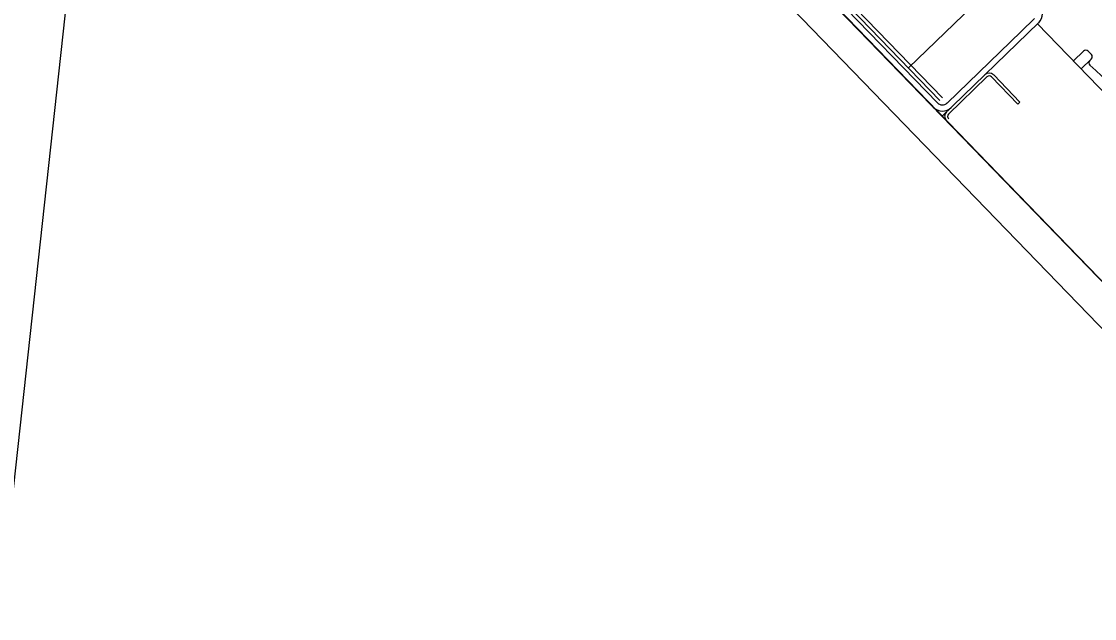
# Model space of a CAD drawing. Extents: x 468143 to 491361, y 1438528 to 1468730.
# Drawn here: x 490340.828 to 490342.432, y 1467629.506 to 1467630.398 of the extents above; entities that cross this region are included whole.
import ezdxf

# ---------------------------------------------------------------- set-up
doc = ezdxf.new("R2010")
doc.units = 0
doc.layers.add('Xreference_dp', color=7, linetype='Continuous')

msp = doc.modelspace()

# ---------------------------------------------------------------- linework, layer by layer
at = {"layer": 'Xreference_dp'}
for p, q in [((490340.9762, 1467631.5258), (490344.7995, 1467627.5754)), ((490340.9762, 1467631.5258), (490344.7995, 1467627.5754)), ((490340.0921, 1467623.0751), (490341.0051, 1467631.4252)), ((490340.0921, 1467623.0751), (490341.0051, 1467631.4252)), ((490341.0051, 1467631.4252), (490344.7364, 1467627.5699)), ((490341.0051, 1467631.4252), (490344.7364, 1467627.5699)), ((490342.9162, 1467629.5206), (490341.1759, 1467631.3188)), ((490342.9162, 1467629.5206), (490341.1759, 1467631.3188)), ((490342.1974, 1467630.2763), (490341.7781, 1467630.7095)), ((490342.1974, 1467630.2763), (490341.7781, 1467630.7095)), ((490341.782, 1467630.7132), (490342.2012, 1467630.28)), ((490341.782, 1467630.7132), (490342.2012, 1467630.28)), ((490342.2051, 1467630.2836), (490341.7858, 1467630.7169)), ((490342.2051, 1467630.2836), (490341.7858, 1467630.7169)), ((490342.1543, 1467630.3285), (490342.277, 1467630.4473)), ((490342.1543, 1467630.3285), (490342.277, 1467630.4473)), ((490342.2043, 1467630.2562), (490342.3487, 1467630.3959)), ((490342.2043, 1467630.2562), (490342.3487, 1467630.3959)), ((490342.3424, 1467630.4024), (490342.3224, 1467630.383)), ((490342.3424, 1467630.4024), (490342.3224, 1467630.383)), ((490342.5751, 1467630.1585), (490342.347, 1467630.3942)), ((490342.5751, 1467630.1585), (490342.347, 1467630.3942)), ((490342.2119, 1467630.276), (490342.3224, 1467630.383)), ((490342.2119, 1467630.276), (490342.3224, 1467630.383)), ((490342.4158, 1467630.3536), (490342.4006, 1467630.3388)), ((490342.4158, 1467630.3536), (490342.4006, 1467630.3388)), ((490342.4274, 1467630.3416), (490342.4121, 1467630.3269)), ((490342.4274, 1467630.3416), (490342.4121, 1467630.3269)), ((490342.4275, 1467630.3486), (490342.4228, 1467630.3535)), ((490342.4275, 1467630.3486), (490342.4228, 1467630.3535)), ((490342.214, 1467630.2595), (490342.2714, 1467630.3151)), ((490342.214, 1467630.2595), (490342.2714, 1467630.3151)), ((490342.2784, 1467630.315), (490342.3176, 1467630.2745)), ((490342.2784, 1467630.315), (490342.3176, 1467630.2745)), ((490342.2815, 1467630.318), (490342.3207, 1467630.2775)), ((490342.2815, 1467630.318), (490342.3207, 1467630.2775)), ((490342.3207, 1467630.2775), (490342.3176, 1467630.2745)), ((490342.3207, 1467630.2775), (490342.3176, 1467630.2745))]:
    msp.add_line(p, q, dxfattribs=at)
for centre, radius, start, end in [((490342.3356, 1467630.4095), 0.0189, 314.063, 44.063), ((490342.3356, 1467630.4095), 0.0189, 314.063, 44.063), ((490342.4193, 1467630.35), 0.00492, 44.063, 134.0631), ((490342.4193, 1467630.35), 0.00492, 44.063, 134.0631), ((490342.4287, 1467630.336), 0.00492, 134.063, 227.6774), ((490342.4287, 1467630.336), 0.00492, 134.063, 227.6774), ((490342.424, 1467630.3452), 0.00492, 314.063, 44.063), ((490342.424, 1467630.3452), 0.00492, 314.063, 44.063), ((490341.4314, 1467629.2408), 1.4763, 40.4486, 47.6774), ((490341.4314, 1467629.2408), 1.4763, 40.4486, 47.6774), ((490342.2748, 1467630.3116), 0.00922, 44.063, 134.063), ((490342.2748, 1467630.3116), 0.00922, 44.063, 134.063), ((490342.2748, 1467630.3116), 0.00492, 44.063, 134.063), ((490342.2748, 1467630.3116), 0.00492, 44.063, 134.063), ((490342.2048, 1467630.2834), 0.0102, 224.063, 314.063), ((490342.2048, 1467630.2834), 0.0102, 224.063, 314.063), ((490342.2048, 1467630.2829), 0.0189, 224.063, 314.063), ((490342.2048, 1467630.2829), 0.0189, 224.063, 314.063), ((490342.2174, 1467630.256), 0.00922, 134.063, 224.063), ((490342.2174, 1467630.256), 0.00922, 134.063, 224.063), ((490342.2174, 1467630.256), 0.00492, 134.063, 224.063), ((490342.2174, 1467630.256), 0.00492, 134.063, 224.063)]:
    msp.add_arc(centre, radius, start, end, dxfattribs=at)

doc.saveas('drawing.dxf')
